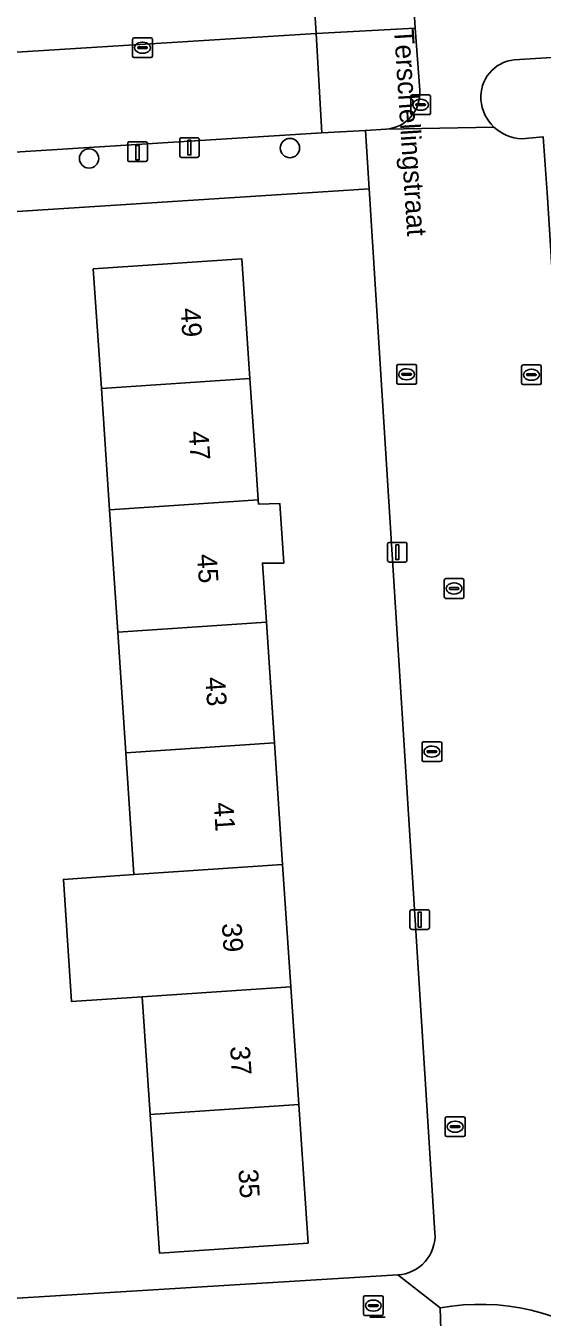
# Model space of a CAD drawing. Extents: x 159680 to 160786, y 387323 to 388340.
# Drawn here: x 160667.3 to 160693.5, y 387706.5 to 387772 of the extents above; entities that cross this region are included whole.
import ezdxf

# ---------------------------------------------------------------- set-up
doc = ezdxf.new("R2010")
doc.units = 0
for name, color, linetype in [('IMGEO_Boom', 7, 'Continuous'), ('IMGEO_Brandkraan', 7, 'Continuous'), ('IMGEO_Erf', 7, 'Continuous'), ('IMGEO_Groenvoorziening', 7, 'Continuous'), ('IMGEO_Kolk', 7, 'Continuous'), ('IMGEO_Laadpaal', 7, 'Continuous'), ('IMGEO_Lichtmast', 7, 'Continuous'), ('IMGEO_Openbare_ruimte_label', 7, 'Continuous'), ('IMGEO_Pand', 7, 'Continuous'), ('IMGEO_Pand_nummerreeks', 7, 'Continuous'), ('IMGEO_Parkeervlak_open', 7, 'Continuous'), ('IMGEO_Rijbaan_lokaal_open', 7, 'Continuous'), ('IMGEO_Rioolput', 7, 'Continuous'), ('IMGEO_Voetpad_open', 7, 'Continuous')]:
    doc.layers.add(name, color=color, linetype=linetype)

msp = doc.modelspace()

# ---------------------------------------------------------------- linework, layer by layer
at = {"layer": 'IMGEO_Boom'}
for centre in [(160680.663, 387765.8), (160670.471, 387765.272)]:
    msp.add_circle(centre, 0.489, dxfattribs=at)
at = {"layer": 'IMGEO_Brandkraan'}
for p, q in [((160684.392, 387706.655), (160684.392, 387707.507)), ((160684.467, 387707.581), (160685.319, 387707.581)), ((160684.88, 387707.361), (160684.905, 387707.361)), ((160685.393, 387707.507), (160685.393, 387706.655)), ((160685.319, 387706.581), (160684.467, 387706.581)), ((160684.651, 387707.075), (160684.651, 387707.087)), ((160685.089, 387707.038), (160684.691, 387707.038)), ((160684.694, 387707.124), (160685.092, 387707.124)), ((160684.903, 387706.801), (160684.878, 387706.801)), ((160685.135, 387707.087), (160685.135, 387707.075))]:
    msp.add_line(p, q, dxfattribs=at)
for points in [[(160684.392, 387706.655), (160684.392, 387707.507)], [(160684.467, 387707.581), (160685.319, 387707.581)], [(160685.393, 387707.507), (160685.393, 387706.655)], [(160685.319, 387706.581), (160684.467, 387706.581)]]:
    msp.add_lwpolyline(points, dxfattribs=at)
for centre, radius, start, end in [((160684.469, 387707.505), 0.0765, 91.55205, 178.44795), ((160684.469, 387707.505), 0.0765, 91.55205, 178.44795), ((160685.317, 387707.505), 0.0765, 1.55205, 88.44795), ((160685.317, 387707.505), 0.0765, 1.55205, 88.44795), ((160684.469, 387706.657), 0.0765, 181.55205, 268.44795), ((160684.469, 387706.657), 0.0765, 181.55205, 268.44795), ((160684.691, 387707.084), 0.0403, 85.87752, 175.75265), ((160684.688, 387707.074), 0.0366, 178.93798, 274.71019), ((160685.092, 387707.081), 0.043, 264.86636, 352.45326), ((160685.096, 387707.086), 0.0386, 1.73085, 96.63898), ((160685.317, 387706.657), 0.0765, 271.55205, 358.44795), ((160685.317, 387706.657), 0.0765, 271.55205, 358.44795)]:
    msp.add_arc(centre, radius, start, end, dxfattribs=at)
for centre, major_axis, ratio, start_param, end_param in [((160684.879, 387707.081), (-0.387, 0.002), 0.722429, 4.712389, 7.853982), ((160684.904, 387707.081), (-0.39, 0.002), 0.717154, 1.570796, 4.712389)]:
    msp.add_ellipse(centre, major_axis=major_axis, ratio=ratio, start_param=start_param, end_param=end_param, dxfattribs=at)
at = {"layer": 'IMGEO_Erf'}
for points in [[(160751.63, 387774.023), (160692.045, 387770.277)], [(160692.429, 387766.261), (160693.518, 387766.365)], [(160684.684, 387763.726), (160682.597, 387763.593), (160658.91, 387762.08)], [(160688.02, 387710.775), (160684.684, 387763.726)], [(160664.33, 387707.306), (160686.134, 387708.636)]]:
    msp.add_lwpolyline(points, dxfattribs=at)
msp.add_lwpolyline([(160671.507, 387747.443), (160671.335, 387750), (160671.093, 387753.606), (160670.686, 387759.669), (160678.228, 387760.175), (160678.635, 387754.113), (160678.911, 387750), (160679.049, 387747.949), (160679.063, 387747.738), (160680.142, 387747.771), (160680.35, 387744.744), (160679.264, 387744.744), (160679.465, 387741.744), (160679.876, 387735.628), (160680.291, 387729.451), (160680.708, 387723.246), (160681.108, 387717.285), (160681.58, 387710.254), (160674.038, 387709.748), (160673.566, 387716.779), (160673.166, 387722.74), (160669.587, 387722.499), (160669.17, 387728.704), (160672.749, 387728.945), (160672.334, 387735.122), (160671.923, 387741.238)], close=True, dxfattribs=at)
for centre, radius, start, end in [((160692.241, 387768.392), 1.895, 95.93471, 184.49297), ((160692.519, 387768.436), 2.176, 185.06273, 226.25977), ((160692.518, 387768.429), 2.17, 226.15751, 267.65086), ((160686.011, 387710.645), 2.013, 273.50469, 3.68874)]:
    msp.add_arc(centre, radius, start, end, dxfattribs=at)
at = {"layer": 'IMGEO_Groenvoorziening'}
for points in [[(160687.013, 387771.881), (160681.993, 387771.606), (160682.276, 387766.565), (160684.491, 387766.699), (160685.535, 387766.762)], [(160687.245, 387768.734), (160687.013, 387771.881)]]:
    msp.add_lwpolyline(points, dxfattribs=at)
msp.add_arc((160685.421, 387768.588), 1.83, 273.57338, 4.56689, dxfattribs=at)
at = {"layer": 'IMGEO_Kolk'}
for p, q in [((160672.756, 387771.389), (160673.608, 387771.389)), ((160672.681, 387770.463), (160672.681, 387771.315)), ((160672.94, 387770.883), (160672.94, 387770.895)), ((160673.378, 387770.846), (160672.98, 387770.846)), ((160672.983, 387770.932), (160673.381, 387770.932)), ((160673.169, 387771.169), (160673.194, 387771.169)), ((160673.424, 387770.895), (160673.424, 387770.883)), ((160673.682, 387771.315), (160673.682, 387770.463)), ((160673.608, 387770.389), (160672.756, 387770.389)), ((160673.192, 387770.609), (160673.167, 387770.609)), ((160686.083, 387753.896), (160686.083, 387754.748)), ((160686.158, 387754.822), (160687.01, 387754.822)), ((160686.342, 387754.316), (160686.342, 387754.328)), ((160686.385, 387754.365), (160686.783, 387754.365)), ((160686.571, 387754.602), (160686.596, 387754.602)), ((160686.826, 387754.328), (160686.826, 387754.316)), ((160687.084, 387754.748), (160687.084, 387753.896)), ((160692.414, 387753.872), (160692.414, 387754.724)), ((160692.489, 387754.798), (160693.341, 387754.798)), ((160692.716, 387754.341), (160693.114, 387754.341)), ((160692.902, 387754.578), (160692.927, 387754.578)), ((160693.415, 387754.724), (160693.415, 387753.872)), ((160687.01, 387753.822), (160686.158, 387753.822)), ((160686.78, 387754.279), (160686.382, 387754.279)), ((160686.594, 387754.042), (160686.569, 387754.042)), ((160693.341, 387753.798), (160692.489, 387753.798)), ((160692.673, 387754.292), (160692.673, 387754.304)), ((160693.111, 387754.255), (160692.713, 387754.255)), ((160692.925, 387754.018), (160692.9, 387754.018)), ((160693.157, 387754.304), (160693.157, 387754.292)), ((160687.365, 387734.755), (160687.365, 387735.607)), ((160687.44, 387735.681), (160688.292, 387735.681)), ((160687.853, 387735.461), (160687.878, 387735.461)), ((160688.366, 387735.607), (160688.366, 387734.755)), ((160688.292, 387734.681), (160687.44, 387734.681)), ((160687.624, 387735.175), (160687.624, 387735.187)), ((160688.062, 387735.138), (160687.664, 387735.138)), ((160687.667, 387735.224), (160688.065, 387735.224)), ((160687.876, 387734.901), (160687.851, 387734.901)), ((160688.108, 387735.187), (160688.108, 387735.175)), ((160688.544, 387715.729), (160688.544, 387716.581)), ((160688.619, 387716.655), (160689.471, 387716.655)), ((160689.032, 387716.435), (160689.057, 387716.435)), ((160689.545, 387716.581), (160689.545, 387715.729)), ((160688.803, 387716.149), (160688.803, 387716.161)), ((160689.241, 387716.112), (160688.843, 387716.112)), ((160688.846, 387716.198), (160689.244, 387716.198)), ((160689.055, 387715.875), (160689.03, 387715.875)), ((160689.287, 387716.161), (160689.287, 387716.149)), ((160689.471, 387715.655), (160688.619, 387715.655))]:
    msp.add_line(p, q, dxfattribs=at)
for points in [[(160672.756, 387771.389), (160673.608, 387771.389)], [(160672.681, 387770.463), (160672.681, 387771.315)], [(160673.682, 387771.315), (160673.682, 387770.463)], [(160673.608, 387770.389), (160672.756, 387770.389)], [(160686.083, 387753.896), (160686.083, 387754.748)], [(160686.158, 387754.822), (160687.01, 387754.822)], [(160687.084, 387754.748), (160687.084, 387753.896)], [(160692.414, 387753.872), (160692.414, 387754.724)], [(160692.489, 387754.798), (160693.341, 387754.798)], [(160693.415, 387754.724), (160693.415, 387753.872)], [(160687.01, 387753.822), (160686.158, 387753.822)], [(160693.341, 387753.798), (160692.489, 387753.798)], [(160687.365, 387734.755), (160687.365, 387735.607)], [(160687.44, 387735.681), (160688.292, 387735.681)], [(160688.366, 387735.607), (160688.366, 387734.755)], [(160688.292, 387734.681), (160687.44, 387734.681)], [(160688.544, 387715.729), (160688.544, 387716.581)], [(160688.619, 387716.655), (160689.471, 387716.655)], [(160689.545, 387716.581), (160689.545, 387715.729)], [(160689.471, 387715.655), (160688.619, 387715.655)]]:
    msp.add_lwpolyline(points, dxfattribs=at)
for centre, radius, start, end in [((160672.758, 387771.313), 0.0765, 91.55205, 178.44795), ((160672.758, 387771.313), 0.0765, 91.55205, 178.44795), ((160673.606, 387771.313), 0.0765, 1.55205, 88.44795), ((160673.606, 387771.313), 0.0765, 1.55205, 88.44795), ((160672.98, 387770.892), 0.0403, 85.87752, 175.75265), ((160672.977, 387770.882), 0.0366, 178.93798, 274.71019), ((160673.381, 387770.889), 0.043, 264.86636, 352.45326), ((160673.385, 387770.894), 0.0386, 1.73085, 96.63898), ((160672.758, 387770.465), 0.0765, 181.55205, 268.44795), ((160672.758, 387770.465), 0.0765, 181.55205, 268.44795), ((160673.606, 387770.465), 0.0765, 271.55205, 358.44795), ((160673.606, 387770.465), 0.0765, 271.55205, 358.44795), ((160686.16, 387754.746), 0.0765, 91.55205, 178.44795), ((160686.16, 387754.746), 0.0765, 91.55205, 178.44795), ((160686.382, 387754.325), 0.0403, 85.87752, 175.75265), ((160686.787, 387754.327), 0.0386, 1.73085, 96.63898), ((160687.008, 387754.746), 0.0765, 1.55205, 88.44795), ((160687.008, 387754.746), 0.0765, 1.55205, 88.44795), ((160692.491, 387754.722), 0.0765, 91.55205, 178.44795), ((160692.491, 387754.722), 0.0765, 91.55205, 178.44795), ((160692.713, 387754.301), 0.0403, 85.87752, 175.75265), ((160693.118, 387754.303), 0.0386, 1.73085, 96.63898), ((160693.339, 387754.722), 0.0765, 1.55205, 88.44795), ((160693.339, 387754.722), 0.0765, 1.55205, 88.44795), ((160686.16, 387753.898), 0.0765, 181.55205, 268.44795), ((160686.16, 387753.898), 0.0765, 181.55205, 268.44795), ((160686.379, 387754.315), 0.0366, 178.93798, 274.71019), ((160686.783, 387754.322), 0.043, 264.86636, 352.45326), ((160687.008, 387753.898), 0.0765, 271.55205, 358.44795), ((160687.008, 387753.898), 0.0765, 271.55205, 358.44795), ((160692.491, 387753.874), 0.0765, 181.55205, 268.44795), ((160692.491, 387753.874), 0.0765, 181.55205, 268.44795), ((160692.71, 387754.291), 0.0366, 178.93798, 274.71019), ((160693.114, 387754.298), 0.043, 264.86636, 352.45326), ((160693.339, 387753.874), 0.0765, 271.55205, 358.44795), ((160693.339, 387753.874), 0.0765, 271.55205, 358.44795), ((160687.442, 387735.605), 0.0765, 91.55205, 178.44795), ((160687.442, 387735.605), 0.0765, 91.55205, 178.44795), ((160688.29, 387735.605), 0.0765, 1.55205, 88.44795), ((160688.29, 387735.605), 0.0765, 1.55205, 88.44795), ((160687.442, 387734.757), 0.0765, 181.55205, 268.44795), ((160687.442, 387734.757), 0.0765, 181.55205, 268.44795), ((160687.664, 387735.184), 0.0403, 85.87752, 175.75265), ((160687.661, 387735.174), 0.0366, 178.93798, 274.71019), ((160688.065, 387735.181), 0.043, 264.86636, 352.45326), ((160688.069, 387735.186), 0.0386, 1.73085, 96.63898), ((160688.29, 387734.757), 0.0765, 271.55205, 358.44795), ((160688.29, 387734.757), 0.0765, 271.55205, 358.44795), ((160688.621, 387716.579), 0.0765, 91.55205, 178.44795), ((160688.621, 387716.579), 0.0765, 91.55205, 178.44795), ((160689.469, 387716.579), 0.0765, 1.55205, 88.44795), ((160689.469, 387716.579), 0.0765, 1.55205, 88.44795), ((160688.621, 387715.731), 0.0765, 181.55205, 268.44795), ((160688.621, 387715.731), 0.0765, 181.55205, 268.44795), ((160688.843, 387716.158), 0.0403, 85.87752, 175.75265), ((160688.84, 387716.148), 0.0366, 178.93798, 274.71019), ((160689.244, 387716.155), 0.043, 264.86636, 352.45326), ((160689.248, 387716.16), 0.0386, 1.73085, 96.63898), ((160689.469, 387715.731), 0.0765, 271.55205, 358.44795), ((160689.469, 387715.731), 0.0765, 271.55205, 358.44795)]:
    msp.add_arc(centre, radius, start, end, dxfattribs=at)
for centre, major_axis, ratio, start_param, end_param in [((160673.168, 387770.889), (-0.387, 0.002), 0.722429, 4.712389, 7.853982), ((160673.193, 387770.889), (-0.39, 0.002), 0.717154, 1.570796, 4.712389), ((160686.57, 387754.322), (-0.387, 0.002), 0.722429, 4.712389, 7.853982), ((160686.595, 387754.322), (-0.39, 0.002), 0.717154, 1.570796, 4.712389), ((160692.901, 387754.298), (-0.387, 0.002), 0.722429, 4.712389, 7.853982), ((160692.926, 387754.298), (-0.39, 0.002), 0.717154, 1.570796, 4.712389), ((160687.852, 387735.181), (-0.387, 0.002), 0.722429, 4.712389, 7.853982), ((160687.877, 387735.181), (-0.39, 0.002), 0.717154, 1.570796, 4.712389), ((160689.031, 387716.155), (-0.387, 0.002), 0.722429, 4.712389, 7.853982), ((160689.056, 387716.155), (-0.39, 0.002), 0.717154, 1.570796, 4.712389)]:
    msp.add_ellipse(centre, major_axis=major_axis, ratio=ratio, start_param=start_param, end_param=end_param, dxfattribs=at)
at = {"layer": 'IMGEO_Laadpaal'}
for p, q in [((160673.346, 387766.12), (160672.505, 387766.12)), ((160673.346, 387766.12), (160672.505, 387766.12)), ((160672.43, 387766.036), (160672.43, 387765.195)), ((160672.43, 387766.036), (160672.43, 387765.195)), ((160673.43, 387765.204), (160673.43, 387766.045)), ((160673.43, 387765.204), (160673.43, 387766.045)), ((160672.514, 387765.12), (160673.355, 387765.12)), ((160672.514, 387765.12), (160673.355, 387765.12))]:
    msp.add_line(p, q, dxfattribs=at)
msp.add_lwpolyline([(160672.845, 387765.933), (160673.005, 387765.933), (160673.005, 387765.2), (160672.845, 387765.2), (160672.845, 387765.933)], dxfattribs=at)
for centre, start, end in [((160672.508, 387766.042), 92.4484, 184.28452), ((160672.508, 387766.042), 92.4484, 184.28452), ((160673.352, 387766.042), 2.4484, 94.28452), ((160673.352, 387766.042), 2.4484, 94.28452), ((160672.508, 387765.198), 182.4484, 274.28452), ((160672.508, 387765.198), 182.4484, 274.28452), ((160673.352, 387765.198), 272.4484, 4.28452), ((160673.352, 387765.198), 272.4484, 4.28452)]:
    msp.add_arc(centre, 0.0779, start, end, dxfattribs=at)
at = {"layer": 'IMGEO_Lichtmast'}
for p, q in [((160675.068, 387765.423), (160675.068, 387766.223)), ((160675.068, 387766.223), (160675.068, 387765.423)), ((160675.168, 387766.323), (160675.958, 387766.323)), ((160675.958, 387766.323), (160675.168, 387766.323)), ((160676.058, 387766.223), (160676.058, 387765.423)), ((160676.058, 387765.423), (160676.058, 387766.223)), ((160675.958, 387765.323), (160675.168, 387765.323)), ((160675.168, 387765.323), (160675.958, 387765.323)), ((160685.611, 387744.897), (160685.611, 387745.697)), ((160685.611, 387745.697), (160685.611, 387744.897)), ((160685.711, 387745.797), (160686.501, 387745.797)), ((160686.501, 387745.797), (160685.711, 387745.797)), ((160686.601, 387745.697), (160686.601, 387744.897)), ((160686.601, 387744.897), (160686.601, 387745.697)), ((160686.501, 387744.797), (160685.711, 387744.797)), ((160685.711, 387744.797), (160686.501, 387744.797)), ((160686.753, 387726.261), (160686.753, 387727.061)), ((160686.753, 387727.061), (160686.753, 387726.261)), ((160686.853, 387727.161), (160687.643, 387727.161)), ((160687.643, 387727.161), (160686.853, 387727.161)), ((160687.743, 387727.061), (160687.743, 387726.261)), ((160687.743, 387726.261), (160687.743, 387727.061)), ((160687.643, 387726.161), (160686.853, 387726.161)), ((160686.853, 387726.161), (160687.643, 387726.161)), ((160684.712, 387706.494), (160685.502, 387706.494)), ((160685.502, 387706.494), (160684.712, 387706.494))]:
    msp.add_line(p, q, dxfattribs=at)
for points in [[(160675.488, 387766.198), (160675.638, 387766.198), (160675.638, 387765.448), (160675.488, 387765.448), (160675.488, 387766.198)], [(160686.031, 387745.672), (160686.181, 387745.672), (160686.181, 387744.922), (160686.031, 387744.922), (160686.031, 387745.672)], [(160687.173, 387727.036), (160687.323, 387727.036), (160687.323, 387726.286), (160687.173, 387726.286), (160687.173, 387727.036)]]:
    msp.add_lwpolyline(points, dxfattribs=at)
for centre, start, end in [((160675.168, 387766.223), 90, 180), ((160675.168, 387766.223), 90, 180), ((160675.958, 387766.223), 0, 90), ((160675.958, 387766.223), 360, 90), ((160675.168, 387765.423), 180, 270), ((160675.168, 387765.423), 180, 270), ((160675.958, 387765.423), 270, 0), ((160675.958, 387765.423), 270, 0), ((160685.711, 387745.697), 90, 180), ((160685.711, 387745.697), 90, 180), ((160686.501, 387745.697), 0, 90), ((160686.501, 387745.697), 360, 90), ((160685.711, 387744.897), 180, 270), ((160685.711, 387744.897), 180, 270), ((160686.501, 387744.897), 270, 0), ((160686.501, 387744.897), 270, 0), ((160686.853, 387727.061), 90, 180), ((160686.853, 387727.061), 90, 180), ((160687.643, 387727.061), 0, 90), ((160687.643, 387727.061), 360, 90), ((160686.853, 387726.261), 180, 270), ((160686.853, 387726.261), 180, 270), ((160687.643, 387726.261), 270, 0), ((160687.643, 387726.261), 270, 0)]:
    msp.add_arc(centre, 0.1, start, end, dxfattribs=at)
at = {"layer": 'IMGEO_Pand'}
for points in [[(160678.635, 387754.113), (160678.228, 387760.175), (160670.686, 387759.669), (160671.093, 387753.606)], [(160679.049, 387747.949), (160678.911, 387750), (160678.635, 387754.113), (160671.093, 387753.606), (160671.335, 387750), (160671.507, 387747.443)], [(160679.264, 387744.744), (160680.35, 387744.744), (160680.142, 387747.771), (160679.063, 387747.738), (160679.049, 387747.949), (160671.507, 387747.443), (160671.923, 387741.238), (160679.465, 387741.744)], [(160671.923, 387741.238), (160672.334, 387735.122), (160679.876, 387735.628), (160679.465, 387741.744)], [(160672.334, 387735.122), (160672.749, 387728.945), (160680.291, 387729.451), (160679.876, 387735.628)], [(160680.291, 387729.451), (160672.749, 387728.945), (160669.17, 387728.704), (160669.587, 387722.499), (160673.166, 387722.74), (160680.708, 387723.246)], [(160673.166, 387722.74), (160673.566, 387716.779), (160681.108, 387717.285), (160680.708, 387723.246)], [(160673.566, 387716.779), (160674.038, 387709.748), (160681.58, 387710.254), (160681.108, 387717.285)]]:
    msp.add_lwpolyline(points, close=True, dxfattribs=at)
at = {"layer": 'IMGEO_Parkeervlak_open'}
for points in [[(160681.398, 387780.969), (160681.993, 387771.606), (160687.013, 387771.881), (160686.446, 387781.308)], [(160663.523, 387770.457), (160663.726, 387765.399), (160682.276, 387766.565), (160681.993, 387771.606)]]:
    msp.add_lwpolyline(points, close=True, dxfattribs=at)
at = {"layer": 'IMGEO_Rijbaan_lokaal_open'}
msp.add_lwpolyline([(160667.627, 387780.123), (160662.958, 387779.811), (160663.523, 387770.457), (160681.993, 387771.606), (160681.398, 387780.969), (160673.472, 387780.478)], close=True, dxfattribs=at)
at = {"layer": 'IMGEO_Rioolput'}
for p, q in [((160686.794, 387767.568), (160686.794, 387768.42)), ((160686.869, 387768.494), (160687.721, 387768.494)), ((160687.282, 387768.274), (160687.307, 387768.274)), ((160687.795, 387768.42), (160687.795, 387767.568)), ((160687.721, 387767.494), (160686.869, 387767.494)), ((160687.053, 387767.988), (160687.053, 387768)), ((160687.491, 387767.951), (160687.093, 387767.951)), ((160687.096, 387768.037), (160687.494, 387768.037)), ((160687.305, 387767.714), (160687.28, 387767.714)), ((160687.537, 387768), (160687.537, 387767.988)), ((160688.49, 387743.031), (160688.49, 387743.883)), ((160688.565, 387743.957), (160689.417, 387743.957)), ((160689.491, 387743.883), (160689.491, 387743.031)), ((160688.749, 387743.451), (160688.749, 387743.463)), ((160689.187, 387743.414), (160688.789, 387743.414)), ((160688.792, 387743.5), (160689.19, 387743.5)), ((160688.978, 387743.737), (160689.003, 387743.737)), ((160689.233, 387743.463), (160689.233, 387743.451)), ((160689.417, 387742.957), (160688.565, 387742.957)), ((160689.001, 387743.177), (160688.976, 387743.177))]:
    msp.add_line(p, q, dxfattribs=at)
for points in [[(160686.794, 387767.568), (160686.794, 387768.42)], [(160686.869, 387768.494), (160687.721, 387768.494)], [(160687.795, 387768.42), (160687.795, 387767.568)], [(160687.721, 387767.494), (160686.869, 387767.494)], [(160688.49, 387743.031), (160688.49, 387743.883)], [(160688.565, 387743.957), (160689.417, 387743.957)], [(160689.491, 387743.883), (160689.491, 387743.031)], [(160689.417, 387742.957), (160688.565, 387742.957)]]:
    msp.add_lwpolyline(points, dxfattribs=at)
for centre, radius, start, end in [((160686.871, 387768.418), 0.0765, 91.55205, 178.44795), ((160686.871, 387768.418), 0.0765, 91.55205, 178.44795), ((160687.719, 387768.418), 0.0765, 1.55205, 88.44795), ((160687.719, 387768.418), 0.0765, 1.55205, 88.44795), ((160686.871, 387767.57), 0.0765, 181.55205, 268.44795), ((160686.871, 387767.57), 0.0765, 181.55205, 268.44795), ((160687.093, 387767.997), 0.0403, 85.87752, 175.75265), ((160687.09, 387767.987), 0.0366, 178.93798, 274.71019), ((160687.494, 387767.994), 0.043, 264.86636, 352.45326), ((160687.498, 387767.999), 0.0386, 1.73085, 96.63898), ((160687.719, 387767.57), 0.0765, 271.55205, 358.44795), ((160687.719, 387767.57), 0.0765, 271.55205, 358.44795), ((160688.567, 387743.881), 0.0765, 91.55205, 178.44795), ((160688.567, 387743.881), 0.0765, 91.55205, 178.44795), ((160689.415, 387743.881), 0.0765, 1.55205, 88.44795), ((160689.415, 387743.881), 0.0765, 1.55205, 88.44795), ((160688.789, 387743.46), 0.0403, 85.87752, 175.75265), ((160688.786, 387743.45), 0.0366, 178.93798, 274.71019), ((160689.19, 387743.457), 0.043, 264.86636, 352.45326), ((160689.194, 387743.462), 0.0386, 1.73085, 96.63898), ((160688.567, 387743.033), 0.0765, 181.55205, 268.44795), ((160688.567, 387743.033), 0.0765, 181.55205, 268.44795), ((160689.415, 387743.033), 0.0765, 271.55205, 358.44795), ((160689.415, 387743.033), 0.0765, 271.55205, 358.44795)]:
    msp.add_arc(centre, radius, start, end, dxfattribs=at)
for centre, major_axis, ratio, start_param, end_param in [((160687.281, 387767.994), (-0.387, 0.002), 0.722429, 4.712389, 7.853982), ((160687.306, 387767.994), (-0.39, 0.002), 0.717154, 1.570796, 4.712389), ((160688.977, 387743.457), (-0.387, 0.002), 0.722429, 4.712389, 7.853982), ((160689.002, 387743.457), (-0.39, 0.002), 0.717154, 1.570796, 4.712389)]:
    msp.add_ellipse(centre, major_axis=major_axis, ratio=ratio, start_param=start_param, end_param=end_param, dxfattribs=at)
at = {"layer": 'IMGEO_Voetpad_open'}
for points in [[(160690.82, 387781.669), (160686.446, 387781.308), (160687.013, 387771.881), (160687.245, 387768.734)], [(160692.045, 387770.277), (160751.63, 387774.023)], [(160691.015, 387766.864), (160685.535, 387766.762), (160684.491, 387766.699), (160684.684, 387763.726), (160688.02, 387710.775)], [(160685.535, 387766.762), (160691.015, 387766.864)], [(160507.611, 387752.43), (160507.623, 387752.431), (160507.635, 387752.433), (160509.061, 387752.507), (160530.153, 387753.855), (160531.596, 387753.947), (160593.993, 387757.933), (160595.428, 387758.025), (160657.527, 387761.992), (160658.91, 387762.08), (160682.597, 387763.593), (160684.684, 387763.726), (160684.491, 387766.699), (160682.276, 387766.565), (160663.726, 387765.399), (160660.828, 387765.199)], [(160703.105, 387740.283), (160703.028, 387741.488), (160702.945, 387742.784), (160701.359, 387742.686), (160695.022, 387742.295), (160694.837, 387745.294), (160694.652, 387748.294), (160694.466, 387751.294), (160694.281, 387754.293), (160694.096, 387757.293), (160693.911, 387760.292), (160693.725, 387763.292), (160693.518, 387766.365), (160692.429, 387766.261)], [(160686.134, 387708.636), (160688.291, 387706.962)], [(160688.291, 387706.962), (160688.321, 387705.857)]]:
    msp.add_lwpolyline(points, dxfattribs=at)
msp.add_lwpolyline([(160688.291, 387706.962), (160686.134, 387708.636), (160664.33, 387707.306), (160657.076, 387706.614), (160652.059, 387706.297), (160652.23, 387703.822), (160653.035, 387703.706), (160686.312, 387705.735), (160688.321, 387705.857)], close=True, dxfattribs=at)
for centre, radius, start, end in [((160692.241, 387768.392), 1.895, 95.93471, 184.49297), ((160685.421, 387768.588), 1.83, 273.57338, 4.56689), ((160692.519, 387768.436), 2.176, 185.06273, 226.25977), ((160692.518, 387768.429), 2.17, 226.15751, 267.65086), ((160686.011, 387710.645), 2.013, 273.50469, 3.68874), ((160690.318, 387695.977), 11.17, 5.2374, 100.45748), ((160690.318, 387695.977), 11.17, 5.2374, 100.45748)]:
    msp.add_arc(centre, radius, start, end, dxfattribs=at)

# ---------------------------------------------------------------- texts
at = {"layer": 'IMGEO_Openbare_ruimte_label'}
msp.add_text('Terschellingstraat', height=1, rotation=273.66925, dxfattribs=at).set_placement((160685.941, 387771.841))
at = {"layer": 'IMGEO_Pand_nummerreeks'}
for s, rotation, p in [('49', 273.84142, (160675.11, 387757.66)), ('47', 273.84142, (160675.529, 387751.42)), ('45', 273.84142, (160675.948, 387745.179)), ('43', 273.84142, (160676.367, 387738.939)), ('41', 273.84142, (160676.793, 387732.586)), ('39', 273.83861, (160677.205, 387726.459)), ('37', 273.84142, (160677.624, 387720.219)), ('35', 273.84142, (160678.043, 387713.979))]:
    msp.add_text(s, height=1, rotation=rotation, dxfattribs=at).set_placement(p)

doc.saveas('drawing.dxf')
